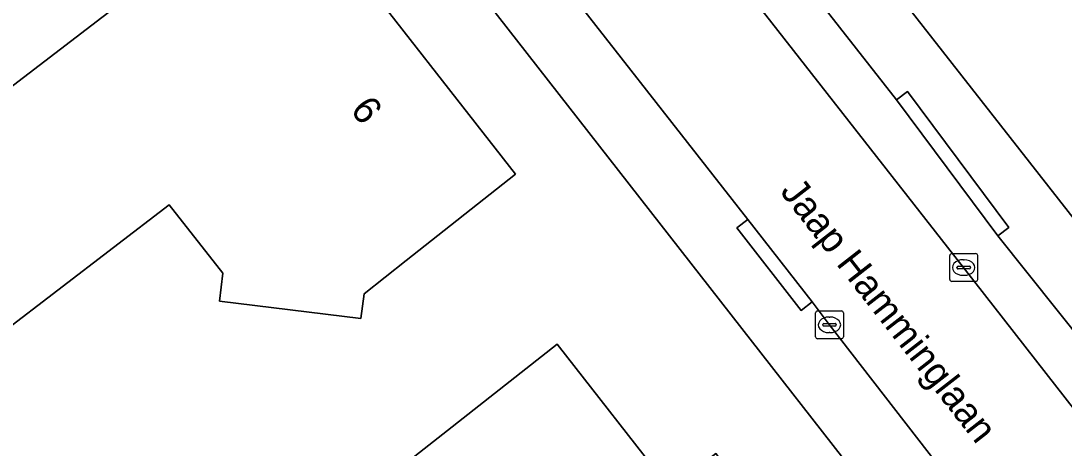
# Model space of a CAD drawing. Extents: x 157320 to 158835, y 386650 to 388491.
# Drawn here: x 158407.72 to 158445.09, y 387656.5 to 387671.82 of the extents above; entities that cross this region are included whole.
import ezdxf

# ---------------------------------------------------------------- set-up
doc = ezdxf.new("R2010")
doc.units = 0
for name, color, linetype in [('IMGEO_Erf', 7, 'Continuous'), ('IMGEO_Kolk', 7, 'Continuous'), ('IMGEO_Openbare_ruimte_label', 7, 'Continuous'), ('IMGEO_Pand', 7, 'Continuous'), ('IMGEO_Pand_nummerreeks', 7, 'Continuous'), ('IMGEO_Parkeervlak_open', 7, 'Continuous'), ('IMGEO_Rijbaan_lokaal_open', 7, 'Continuous'), ('IMGEO_Voetpad_open', 7, 'Continuous')]:
    doc.layers.add(name, color=color, linetype=linetype)

msp = doc.modelspace()

# ---------------------------------------------------------------- linework, layer by layer
at = {"layer": 'IMGEO_Erf'}
for points in [[(158374.563, 387696.832), (158417.71, 387700.15), (158436.706, 387675.883), (158455.702, 387651.616)], [(158458.555, 387628.679), (158442.982, 387648.693), (158413.143, 387686.951)]]:
    msp.add_lwpolyline(points, dxfattribs=at)
for points in [[(158405.035, 387659.109), (158400.904, 387664.51), (158410.617, 387671.939), (158414.588, 387674.976), (158416.709, 387672.714), (158419.043, 387674.513), (158425.441, 387666.328), (158421.518, 387663.23), (158420.01, 387662.039), (158419.899, 387661.146), (158414.828, 387661.778), (158414.952, 387662.77), (158413.031, 387665.225)], [(158419.047, 387654.025), (158422.994, 387657.133), (158426.922, 387660.226), (158430.981, 387655.042), (158432.606, 387656.307), (158436.806, 387650.895), (158435.167, 387649.611), (158435.352, 387649.375), (158431.411, 387646.3), (158427.464, 387643.22)]]:
    msp.add_lwpolyline(points, close=True, dxfattribs=at)
at = {"layer": 'IMGEO_Kolk'}
for p, q in [((158440.99, 387662.552), (158440.99, 387663.404)), ((158441.065, 387663.478), (158441.917, 387663.478)), ((158441.478, 387663.258), (158441.503, 387663.258)), ((158441.991, 387663.404), (158441.991, 387662.552)), ((158441.249, 387662.972), (158441.249, 387662.984)), ((158441.687, 387662.935), (158441.289, 387662.935)), ((158441.292, 387663.021), (158441.69, 387663.021)), ((158441.733, 387662.984), (158441.733, 387662.972)), ((158441.917, 387662.478), (158441.065, 387662.478)), ((158441.501, 387662.698), (158441.476, 387662.698)), ((158436.182, 387660.498), (158436.182, 387661.35)), ((158436.257, 387661.424), (158437.109, 387661.424)), ((158437.183, 387661.35), (158437.183, 387660.498)), ((158436.484, 387660.967), (158436.882, 387660.967)), ((158436.67, 387661.204), (158436.695, 387661.204)), ((158436.441, 387660.918), (158436.441, 387660.93)), ((158436.879, 387660.881), (158436.481, 387660.881)), ((158436.693, 387660.644), (158436.668, 387660.644)), ((158436.925, 387660.93), (158436.925, 387660.918)), ((158437.109, 387660.424), (158436.257, 387660.424))]:
    msp.add_line(p, q, dxfattribs=at)
for points in [[(158440.99, 387662.552), (158440.99, 387663.404)], [(158441.065, 387663.478), (158441.917, 387663.478)], [(158441.991, 387663.404), (158441.991, 387662.552)], [(158441.917, 387662.478), (158441.065, 387662.478)], [(158436.182, 387660.498), (158436.182, 387661.35)], [(158436.257, 387661.424), (158437.109, 387661.424)], [(158437.183, 387661.35), (158437.183, 387660.498)], [(158437.109, 387660.424), (158436.257, 387660.424)]]:
    msp.add_lwpolyline(points, dxfattribs=at)
for centre, radius, start, end in [((158441.067, 387663.402), 0.0765, 91.552, 178.448), ((158441.067, 387663.402), 0.0765, 91.552, 178.448), ((158441.915, 387663.402), 0.0765, 1.552, 88.448), ((158441.915, 387663.402), 0.0765, 1.552, 88.448), ((158441.289, 387662.981), 0.0403, 85.8775, 175.7526), ((158441.286, 387662.971), 0.0366, 178.938, 274.7102), ((158441.69, 387662.978), 0.043, 264.8664, 352.4533), ((158441.694, 387662.983), 0.0386, 1.7309, 96.639), ((158441.067, 387662.554), 0.0765, 181.552, 268.448), ((158441.067, 387662.554), 0.0765, 181.552, 268.448), ((158441.915, 387662.554), 0.0765, 271.552, 358.448), ((158441.915, 387662.554), 0.0765, 271.552, 358.448), ((158436.259, 387661.348), 0.0765, 91.552, 178.448), ((158436.259, 387661.348), 0.0765, 91.552, 178.448), ((158437.107, 387661.348), 0.0765, 1.552, 88.448), ((158437.107, 387661.348), 0.0765, 1.552, 88.448), ((158436.481, 387660.927), 0.0403, 85.8775, 175.7526), ((158436.886, 387660.929), 0.0386, 1.7309, 96.639), ((158436.478, 387660.917), 0.0366, 178.938, 274.7102), ((158436.882, 387660.924), 0.043, 264.8664, 352.4533), ((158436.259, 387660.5), 0.0765, 181.552, 268.448), ((158436.259, 387660.5), 0.0765, 181.552, 268.448), ((158437.107, 387660.5), 0.0765, 271.552, 358.448), ((158437.107, 387660.5), 0.0765, 271.552, 358.448)]:
    msp.add_arc(centre, radius, start, end, dxfattribs=at)
for centre, major_axis, ratio, start_param, end_param in [((158441.477, 387662.978), (-0.387, 0.002), 0.722429, 4.712389, 7.853982), ((158441.502, 387662.978), (-0.39, 0.002), 0.717154, 1.570796, 4.712389), ((158436.669, 387660.924), (-0.387, 0.002), 0.722429, 4.712389, 7.853982), ((158436.694, 387660.924), (-0.39, 0.002), 0.717154, 1.570796, 4.712389)]:
    msp.add_ellipse(centre, major_axis=major_axis, ratio=ratio, start_param=start_param, end_param=end_param, dxfattribs=at)
at = {"layer": 'IMGEO_Pand'}
for points in [[(158410.617, 387671.939), (158400.904, 387664.51), (158405.035, 387659.109), (158413.031, 387665.225), (158414.952, 387662.77), (158414.828, 387661.778), (158419.899, 387661.146), (158420.01, 387662.039), (158421.518, 387663.23), (158425.441, 387666.328), (158419.043, 387674.513), (158416.709, 387672.714), (158414.588, 387674.976)], [(158431.411, 387646.3), (158435.352, 387649.375), (158435.167, 387649.611), (158436.806, 387650.895), (158432.606, 387656.307), (158430.981, 387655.042), (158426.922, 387660.226), (158422.994, 387657.133), (158419.047, 387654.025), (158427.464, 387643.22)]]:
    msp.add_lwpolyline(points, close=True, dxfattribs=at)
at = {"layer": 'IMGEO_Parkeervlak_open'}
for points in [[(158420.971, 387689.275), (158429.962, 387677.711), (158441.475, 387662.993), (158452.139, 387649.318), (158457.824, 387642.002)], [(158457.541, 387645.319), (158453.857, 387649.996), (158450.171, 387654.757), (158442.71, 387664.114), (158439.078, 387668.995), (158431.652, 387678.476), (158427.949, 387683.215), (158424.224, 387687.976)]]:
    msp.add_lwpolyline(points, dxfattribs=at)
at = {"layer": 'IMGEO_Rijbaan_lokaal_open'}
for points in [[(158464.313, 387633.704), (158463.576, 387634.578), (158459.872, 387639.346), (158458.04, 387641.724), (158457.824, 387642.002), (158452.139, 387649.318), (158441.475, 387662.993), (158429.962, 387677.711), (158420.971, 387689.275), (158420.769, 387689.527), (158419.447, 387691.239), (158419.178, 387691.599), (158418.254, 387692.788)], [(158413.686, 387690.419), (158415.226, 387688.496), (158421.334, 387680.607), (158423.664, 387677.632), (158425.938, 387674.706), (158433.755, 387664.703), (158436.061, 387661.747), (158436.669, 387660.939), (158445.32, 387649.772), (158447.636, 387646.838), (158456.393, 387635.552), (158457.79, 387633.818), (158460.118, 387630.863), (158460.655, 387630.202)]]:
    msp.add_lwpolyline(points, dxfattribs=at)
at = {"layer": 'IMGEO_Voetpad_open'}
for points in [[(158466.885, 387628.843), (158467.364, 387628.986), (158467.803, 387627.095), (158467.991, 387625.164), (158468.024, 387622.162), (158467.525, 387622.144), (158467.618, 387613.896), (158467.661, 387610.663), (158468.16, 387610.664), (158468.17, 387606.871), (158467.671, 387606.87), (158467.718, 387604.956), (158470.083, 387604.922), (158469.838, 387633.4), (158455.702, 387651.616), (158436.706, 387675.883), (158417.71, 387700.15), (158374.563, 387696.832)], [(158460.655, 387630.202), (158460.118, 387630.863), (158459.726, 387630.554), (158457.398, 387633.509), (158457.79, 387633.818), (158456.393, 387635.552), (158447.636, 387646.838), (158447.244, 387646.529), (158444.928, 387649.463), (158445.32, 387649.772), (158436.669, 387660.939), (158436.061, 387661.747), (158435.667, 387661.44), (158433.361, 387664.396), (158433.755, 387664.703), (158425.938, 387674.706), (158423.664, 387677.632), (158423.271, 387677.324), (158420.941, 387680.299), (158421.334, 387680.607), (158415.226, 387688.496), (158413.686, 387690.419)], [(158424.224, 387687.976), (158427.949, 387683.215), (158428.342, 387683.522), (158432.045, 387678.783), (158431.652, 387678.476), (158439.078, 387668.995), (158439.479, 387669.293), (158443.111, 387664.412), (158442.71, 387664.114), (158450.171, 387654.757), (158450.566, 387655.063), (158454.252, 387650.302), (158453.857, 387649.996), (158457.541, 387645.319)], [(158413.143, 387686.951), (158442.982, 387648.693), (158458.555, 387628.679)]]:
    msp.add_lwpolyline(points, dxfattribs=at)
for points in [[(158439.078, 387668.995), (158442.71, 387664.114), (158443.111, 387664.412), (158439.479, 387669.293)], [(158433.755, 387664.703), (158433.361, 387664.396), (158435.667, 387661.44), (158436.061, 387661.747)]]:
    msp.add_lwpolyline(points, close=True, dxfattribs=at)

# ---------------------------------------------------------------- texts
at = {"layer": 'IMGEO_Openbare_ruimte_label'}
msp.add_text('Jaap Hamminglaan', height=1, rotation=307.9353, dxfattribs=at).set_placement((158434.887, 387665.692))
at = {"layer": 'IMGEO_Pand_nummerreeks'}
msp.add_text('6', height=1, rotation=308.0138, dxfattribs=at).set_placement((158419.488, 387668.618))

doc.saveas('drawing.dxf')
